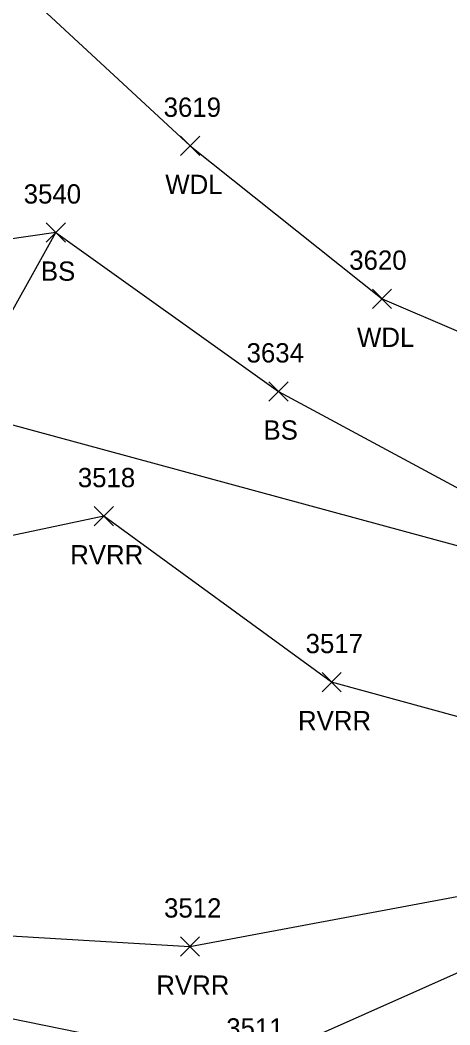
# Model space of a CAD drawing. Extents: x 1601151 to 1602912, y 499508 to 501770.
# Drawn here: x 1601617.7 to 1601662.3, y 500689.8 to 500794 of the extents above; entities that cross this region are included whole.
import ezdxf

# ---------------------------------------------------------------- set-up
doc = ezdxf.new("R2010")
doc.units = 0
for name, color, linetype in [('L_A', 7, 'Continuous'), ('L_I', 7, 'Continuous'), ('L_TIC', 7, 'Continuous'), ('LAWA', 7, 'Continuous'), ('LAWE', 7, 'Continuous'), ('LDEFAULT', 7, 'Continuous'), ('LELB', 7, 'Continuous')]:
    doc.layers.add(name, color=color, linetype=linetype)

msp = doc.modelspace()

# ---------------------------------------------------------------- linework, layer by layer
at = {"layer": 'L_TIC'}
for points in [[(1601634.32, 500779.93), (1601636.32, 500781.93)], [(1601636.32, 500779.93), (1601634.32, 500781.93)], [(1601620.4, 500770.94), (1601622.4, 500772.94)], [(1601622.4, 500770.94), (1601620.4, 500772.94)], [(1601620.4, 500770.94), (1601622.4, 500772.94)], [(1601622.4, 500770.94), (1601620.4, 500772.94)], [(1601654.21, 500764.08), (1601656.21, 500766.08)], [(1601656.21, 500764.08), (1601654.21, 500766.08)], [(1601643.48, 500754.47), (1601645.48, 500756.47)], [(1601645.48, 500754.47), (1601643.48, 500756.47)], [(1601625.36, 500741.54), (1601627.36, 500743.54)], [(1601627.36, 500741.54), (1601625.36, 500743.54)], [(1601648.99, 500724.34), (1601650.99, 500726.34)], [(1601650.99, 500724.34), (1601648.99, 500726.34)], [(1601634.3, 500696.93), (1601636.3, 500698.93)], [(1601636.3, 500696.93), (1601634.3, 500698.93)]]:
    msp.add_lwpolyline(points, dxfattribs=at)
at = {"layer": 'LAWA'}
msp.add_lwpolyline([(1601593.12, 500801.88), (1601615.83, 500798.98), (1601635.32, 500780.93), (1601655.21, 500765.08), (1601678.73, 500755.01), (1601678.28, 500744.95), (1601691.76, 500735.44), (1601706.12, 500726.41), (1601725.16, 500712.06), (1601744.25, 500704.2), (1601769.86, 500702.95), (1601803.71, 500682.95)], dxfattribs=at)
at = {"layer": 'LAWE'}
for points in [[(1601318.62, 500789.62), (1601362.93, 500806.22), (1601394.46, 500804.48), (1601434.19, 500795.17), (1601527.96, 500788.91), (1601546.38, 500778.25), (1601558, 500777.29), (1601574.08, 500771.8), (1601598.01, 500757.12), (1601667.95, 500738.14), (1601705.28, 500715.12), (1601735.85, 500687.88), (1601768.33, 500671.26), (1601783.77, 500659.22)], [(1601521.09, 500757.43), (1601560.31, 500712.79), (1601565, 500710.16), (1601565.18, 500704.96), (1601578.99, 500700.46), (1601594.09, 500700.38), (1601635.3, 500697.93), (1601669.09, 500704.24), (1601677.01, 500717.93), (1601649.99, 500725.34), (1601626.36, 500742.54), (1601583.16, 500733.4), (1601587.17, 500723.02)]]:
    msp.add_lwpolyline(points, dxfattribs=at)
at = {"layer": 'LDEFAULT'}
msp.add_lwpolyline([(1601337.45, 500787.94), (1601362.97, 500800.69), (1601393.84, 500792.74), (1601431.56, 500786.24), (1601466, 500759.52), (1601526, 500726.82), (1601566.27, 500697.9), (1601580.09, 500695.39), (1601593.87, 500695.15), (1601641.19, 500685.49), (1601672.03, 500699.21), (1601695.98, 500708.01), (1601703.42, 500706.03), (1601734.4, 500680.19), (1601767.36, 500664.87), (1601779.68, 500657.31)], dxfattribs=at)
at = {"layer": 'LELB'}
for points in [[(1601558.48, 500782.72), (1601575.06, 500777.59), (1601597.78, 500761.54), (1601614.66, 500759.88), (1601621.4, 500771.94), (1601644.48, 500755.47), (1601669.06, 500742.24), (1601693.91, 500725.52), (1601707.66, 500718.53), (1601722.2, 500709.86), (1601744.29, 500697.94), (1601771.8, 500682.56), (1601891.41, 500620.78)], [(1601621.4, 500771.94), (1601600.58, 500768.92)]]:
    msp.add_lwpolyline(points, dxfattribs=at)

# ---------------------------------------------------------------- texts
at = {"layer": 'L_A'}
for s, p in [('WDL', (1601632.74, 500775.93)), ('BS', (1601619.84, 500766.94)), ('BS', (1601619.84, 500766.94)), ('WDL', (1601652.62, 500760.08)), ('BS', (1601642.92, 500750.47)), ('RVRR', (1601622.88, 500737.54)), ('RVRR', (1601646.5, 500720.34)), ('RVRR', (1601631.81, 500692.93))]:
    msp.add_text(s, height=2, dxfattribs=at).set_placement(p)
at = {"layer": 'L_I'}
for s, p in [('3619', (1601632.57, 500783.93)), ('3540', (1601618.06, 500774.94)), ('3540', (1601618.06, 500774.94)), ('3620', (1601651.81, 500768.08)), ('3634', (1601641.17, 500758.47)), ('3518', (1601623.67, 500745.54)), ('3517', (1601647.29, 500728.34)), ('3512', (1601632.61, 500700.93)), ('3511', (1601639.06, 500688.49))]:
    msp.add_text(s, height=2, dxfattribs=at).set_placement(p)

doc.saveas('drawing.dxf')
